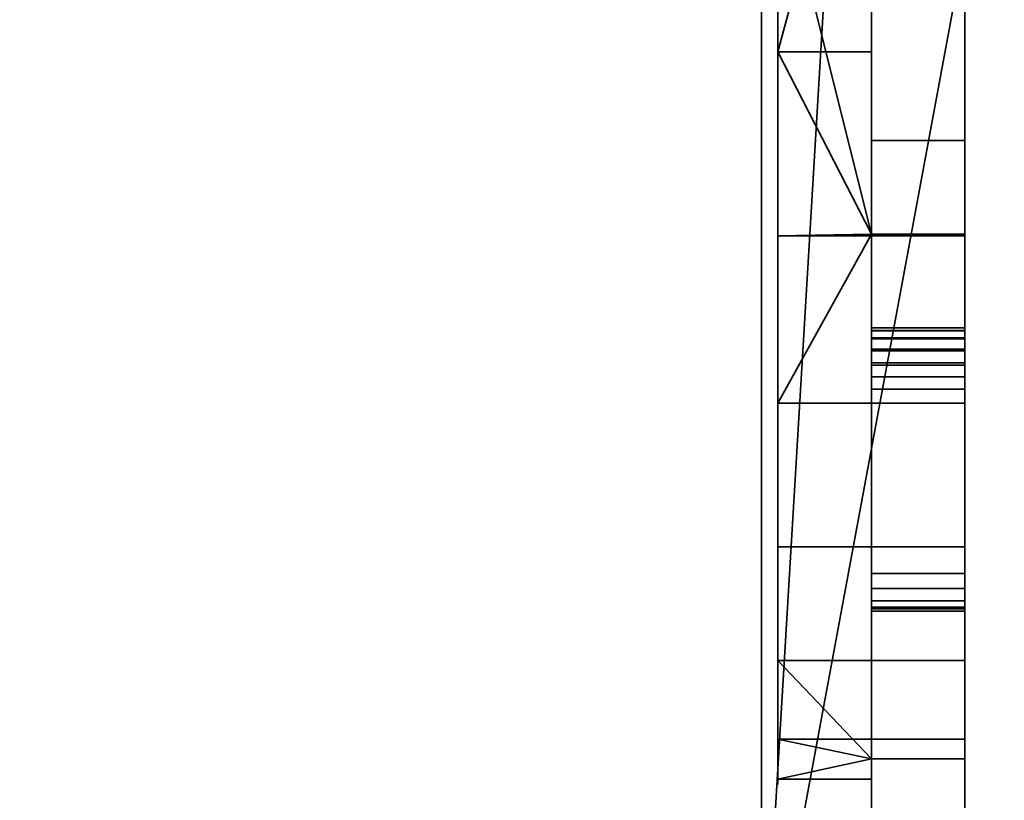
# Model space of a CAD drawing. Header units: millimetres. Extents: x -490 to 6690, y -115 to 132.
# Tile 886 of 1031: x 5461 to 5482, y -5 to 12. Entities that reach past the tile are written whole.
import ezdxf

# ---------------------------------------------------------------- set-up
doc = ezdxf.new("R2010")
doc.units = ezdxf.units.MM
doc.layers.add('151', color=7, linetype='Continuous', true_color=0xffffff)

# ---------------------------------------------------------------- blocks, each defined once
blk = doc.blocks.new('UG_SURFACE_332')
at = {"layer": '151', "color": 46, "linetype": 'Continuous', "lineweight": 35}
for points in [[(5477.1, 11.144, 1182.318), (5477.1, 19.356, 1182.318), (5477.1, 26.521, 1166.883), (5477.1, 25.092, 1165.844)], [(5479.1, 7.25, 1158.4), (5479.1, 18.55, 1158.4), (5479.1, 26.392, 1161.327), (5479.1, 25.872, 1162.228)], [(5479.1, 18.55, 1167.6), (5479.1, 7.25, 1158.4), (5479.1, 25.764, 1163.261), (5479.1, 26.085, 1164.25)], [(5477.1, 24.569, 1160.875), (5477.1, 25.752, 1159.562), (5477.1, 15.25, 1143.25), (5477.1, 7.217, 1144.957)], [(5479.1, 7.25, 1158.4), (5479.1, 25.872, 1162.228), (5479.1, 25.764, 1163.261)], [(5477.1, 3.641, 1178.978), (5477.1, 11.144, 1182.318), (5477.1, 25.092, 1165.844), (5477.1, 24.208, 1164.313)], [(5477.1, 0.573, 1149.785), (5477.1, -3.533, 1156.897), (5477.1, 24.023, 1162.556), (5477.1, 24.569, 1160.875)], [(5477.1, 7.217, 1144.957), (5477.1, 0.573, 1149.785), (5477.1, 24.569, 1160.875)], [(5477.1, 24.208, 1164.313), (5477.1, -1.854, 1172.875), (5477.1, 3.641, 1178.978)], [(5477.1, -4.392, 1165.064), (5477.1, -1.854, 1172.875), (5477.1, 24.208, 1164.313), (5477.1, 24.023, 1162.556)], [(5477.1, 24.023, 1162.556), (5477.1, -3.533, 1156.897), (5477.1, -4.392, 1165.064)], [(5479.1, 18.55, 1182.472), (5477.1, 19.356, 1182.318), (5477.1, 11.144, 1182.318)], [(5477.1, 11.144, 1182.318), (5479.1, 11.144, 1182.318), (5479.1, 18.55, 1182.472)], [(5479.1, 7.25, 1158.4), (5479.1, 18.55, 1167.6), (5479.1, 7.25, 1167.6)], [(5479.1, 18.55, 1167.6), (5479.1, 18.55, 1182.472), (5479.1, 11.144, 1182.318)], [(5479.1, 18.55, 1158.4), (5479.1, 7.25, 1158.4), (5479.1, 7.25, 1144.943), (5479.1, 15.25, 1143.25)], [(5479.1, 11.144, 1182.318), (5479.1, 7.25, 1181.057), (5479.1, 7.25, 1167.6), (5479.1, 18.55, 1167.6)], [(5477.1, 15.25, 1143.25), (5479.1, 15.25, 1143.25), (5479.1, 7.25, 1144.943)], [(5479.1, 7.25, 1144.943), (5477.1, 7.217, 1144.957), (5477.1, 15.25, 1143.25)], [(5477.1, 11.144, 1182.318), (5477.1, 3.641, 1178.978), (5479.1, 7.25, 1181.057)], [(5479.1, 7.25, 1181.057), (5479.1, 11.144, 1182.318), (5477.1, 11.144, 1182.318)], [(5477.1, 3.641, 1178.978), (5481.1, 3.641, 1178.978), (5481.1, 7.25, 1181.057), (5479.1, 7.25, 1181.057)], [(5479.1, 7.25, 1144.943), (5481.1, 7.25, 1144.943), (5481.1, 7.217, 1144.957), (5477.1, 7.217, 1144.957)], [(5481.1, 0.573, 1149.785), (5477.1, 0.573, 1149.785), (5477.1, 7.217, 1144.957), (5481.1, 7.217, 1144.957)], [(5479.1, 7.25, 1167.6), (5479.1, -3.957, 1167.6), (5479.1, -4.392, 1165.064)], [(5479.1, -4.392, 1165.064), (5479.1, -3.957, 1158.4), (5479.1, 7.25, 1158.4), (5479.1, 7.25, 1167.6)], [(5479.1, 7.25, 1167.6), (5481.1, 7.25, 1167.6), (5481.1, -3.957, 1167.6), (5479.1, -3.957, 1167.6)], [(5479.1, 7.25, 1181.057), (5481.1, 7.25, 1181.057), (5481.1, 7.25, 1167.6), (5479.1, 7.25, 1167.6)], [(5479.1, 7.25, 1158.4), (5481.1, 7.25, 1158.4), (5481.1, 7.25, 1144.943), (5479.1, 7.25, 1144.943)], [(5479.1, -3.957, 1158.4), (5481.1, -3.957, 1158.4), (5481.1, 7.25, 1158.4), (5479.1, 7.25, 1158.4)], [(5481.1, 7.25, 1181.057), (5481.1, 5.194, 1176.358), (5481.1, 5.25, 1176.064)], [(5481.1, 5.25, 1176.064), (5481.1, 5.25, 1170.4), (5481.1, 7.25, 1167.6), (5481.1, 7.25, 1181.057)], [(5481.1, 7.25, 1181.057), (5481.1, 3.641, 1178.978), (5481.1, 4.5, 1176.862), (5481.1, 4.791, 1176.788)], [(5481.1, 7.25, 1181.057), (5481.1, 5.033, 1176.611), (5481.1, 5.194, 1176.358)], [(5481.1, 4.791, 1176.788), (5481.1, 5.033, 1176.611), (5481.1, 7.25, 1181.057)], [(5481.1, 7.25, 1167.6), (5481.1, 5.016, 1169.834), (5481.1, 4.756, 1169.661)], [(5481.1, 5.25, 1170.4), (5481.1, 5.189, 1170.094), (5481.1, 7.25, 1167.6)], [(5481.1, -3.957, 1167.6), (5481.1, 7.25, 1167.6), (5481.1, 4.45, 1169.6), (5481.1, 0.001, 1169.6)], [(5481.1, 5.189, 1170.094), (5481.1, 5.016, 1169.834), (5481.1, 7.25, 1167.6)], [(5481.1, 4.756, 1169.661), (5481.1, 4.45, 1169.6), (5481.1, 7.25, 1167.6)], [(5481.1, 7.25, 1144.943), (5481.1, 7.25, 1158.4), (5481.1, 5.25, 1155.6), (5481.1, 5.25, 1149.936)], [(5481.1, 7.25, 1158.4), (5481.1, 5.189, 1155.906), (5481.1, 5.25, 1155.6)], [(5481.1, 7.217, 1144.957), (5481.1, 7.25, 1144.943), (5481.1, 5.033, 1149.389), (5481.1, 4.791, 1149.212)], [(5481.1, 5.25, 1149.936), (5481.1, 5.194, 1149.642), (5481.1, 7.25, 1144.943)], [(5481.1, 7.25, 1158.4), (5481.1, -3.957, 1158.4), (5481.1, 0.001, 1156.4), (5481.1, 4.45, 1156.4)], [(5481.1, 5.194, 1149.642), (5481.1, 5.033, 1149.389), (5481.1, 7.25, 1144.943)], [(5481.1, 7.25, 1158.4), (5481.1, 5.016, 1156.166), (5481.1, 5.189, 1155.906)], [(5481.1, 4.45, 1156.4), (5481.1, 4.756, 1156.339), (5481.1, 7.25, 1158.4)], [(5481.1, 4.756, 1156.339), (5481.1, 5.016, 1156.166), (5481.1, 7.25, 1158.4)], [(5481.1, 7.217, 1144.957), (5481.1, 4.5, 1149.138), (5481.1, 4.203, 1149.175)], [(5481.1, 4.203, 1149.175), (5481.1, 3.94, 1149.32), (5481.1, 0.573, 1149.785), (5481.1, 7.217, 1144.957)], [(5481.1, 4.791, 1149.212), (5481.1, 4.5, 1149.138), (5481.1, 7.217, 1144.957)], [(5479.1, 5.25, 1170.4), (5479.1, 4.45, 1169.6), (5479.1, 4.756, 1169.661)], [(5479.1, 3.94, 1176.68), (5479.1, 5.25, 1176.064), (5479.1, 5.194, 1176.358)], [(5479.1, 4.756, 1169.661), (5479.1, 5.016, 1169.834), (5479.1, 5.189, 1170.094), (5479.1, 5.25, 1170.4)], [(5479.1, 5.25, 1170.4), (5479.1, 5.25, 1176.064), (5479.1, 3.94, 1176.68), (5479.1, 4.45, 1169.6)], [(5479.1, 5.25, 1176.064), (5481.1, 5.25, 1176.064), (5481.1, 5.194, 1176.358), (5479.1, 5.194, 1176.358)], [(5479.1, 5.25, 1170.4), (5481.1, 5.25, 1170.4), (5481.1, 5.25, 1176.064), (5479.1, 5.25, 1176.064)], [(5479.1, 5.189, 1170.094), (5481.1, 5.189, 1170.094), (5481.1, 5.25, 1170.4), (5479.1, 5.25, 1170.4)], [(5479.1, -0.719, 1155.251), (5479.1, 5.25, 1155.6), (5479.1, 4.45, 1156.4), (5479.1, 0.001, 1156.4)], [(5479.1, 5.25, 1155.6), (5479.1, 5.189, 1155.906), (5479.1, 5.016, 1156.166), (5479.1, 4.756, 1156.339)], [(5479.1, 4.756, 1156.339), (5479.1, 4.45, 1156.4), (5479.1, 5.25, 1155.6)], [(5479.1, -0.719, 1155.251), (5479.1, 3.94, 1149.32), (5479.1, 5.25, 1149.936), (5479.1, 5.25, 1155.6)], [(5479.1, 5.194, 1149.642), (5479.1, 5.25, 1149.936), (5479.1, 3.94, 1149.32)], [(5479.1, 5.25, 1155.6), (5481.1, 5.25, 1155.6), (5481.1, 5.189, 1155.906), (5479.1, 5.189, 1155.906)], [(5479.1, 5.25, 1149.936), (5481.1, 5.25, 1149.936), (5481.1, 5.25, 1155.6), (5479.1, 5.25, 1155.6)], [(5479.1, 5.194, 1149.642), (5481.1, 5.194, 1149.642), (5481.1, 5.25, 1149.936), (5479.1, 5.25, 1149.936)], [(5479.1, 5.194, 1176.358), (5479.1, 5.033, 1176.611), (5479.1, 4.791, 1176.788), (5479.1, 3.94, 1176.68)], [(5479.1, 5.194, 1176.358), (5481.1, 5.194, 1176.358), (5481.1, 5.033, 1176.611), (5479.1, 5.033, 1176.611)], [(5479.1, 3.94, 1149.32), (5479.1, 4.791, 1149.212), (5479.1, 5.033, 1149.389), (5479.1, 5.194, 1149.642)], [(5479.1, 5.033, 1149.389), (5481.1, 5.033, 1149.389), (5481.1, 5.194, 1149.642), (5479.1, 5.194, 1149.642)], [(5479.1, 5.016, 1169.834), (5481.1, 5.016, 1169.834), (5481.1, 5.189, 1170.094), (5479.1, 5.189, 1170.094)], [(5479.1, 5.189, 1155.906), (5481.1, 5.189, 1155.906), (5481.1, 5.016, 1156.166), (5479.1, 5.016, 1156.166)], [(5479.1, 5.033, 1176.611), (5481.1, 5.033, 1176.611), (5481.1, 4.791, 1176.788), (5479.1, 4.791, 1176.788)], [(5479.1, 4.791, 1149.212), (5481.1, 4.791, 1149.212), (5481.1, 5.033, 1149.389), (5479.1, 5.033, 1149.389)], [(5479.1, 4.756, 1169.661), (5481.1, 4.756, 1169.661), (5481.1, 5.016, 1169.834), (5479.1, 5.016, 1169.834)], [(5479.1, 5.016, 1156.166), (5481.1, 5.016, 1156.166), (5481.1, 4.756, 1156.339), (5479.1, 4.756, 1156.339)], [(5479.1, 4.791, 1176.788), (5479.1, 4.5, 1176.862), (5479.1, 4.203, 1176.825), (5479.1, 3.94, 1176.68)], [(5479.1, 4.791, 1176.788), (5481.1, 4.791, 1176.788), (5481.1, 4.5, 1176.862), (5479.1, 4.5, 1176.862)], [(5479.1, 3.94, 1149.32), (5479.1, 4.203, 1149.175), (5479.1, 4.5, 1149.138), (5479.1, 4.791, 1149.212)], [(5479.1, 4.5, 1149.138), (5481.1, 4.5, 1149.138), (5481.1, 4.791, 1149.212), (5479.1, 4.791, 1149.212)], [(5479.1, 4.45, 1169.6), (5481.1, 4.45, 1169.6), (5481.1, 4.756, 1169.661), (5479.1, 4.756, 1169.661)], [(5479.1, 4.756, 1156.339), (5481.1, 4.756, 1156.339), (5481.1, 4.45, 1156.4), (5479.1, 4.45, 1156.4)], [(5479.1, 4.5, 1176.862), (5481.1, 4.5, 1176.862), (5481.1, 4.203, 1176.825), (5479.1, 4.203, 1176.825)], [(5479.1, 4.203, 1149.175), (5481.1, 4.203, 1149.175), (5481.1, 4.5, 1149.138), (5479.1, 4.5, 1149.138)], [(5479.1, 0.001, 1169.6), (5479.1, 4.45, 1169.6), (5479.1, 3.94, 1176.68)], [(5479.1, 0.001, 1169.6), (5481.1, 0.001, 1169.6), (5481.1, 4.45, 1169.6), (5479.1, 4.45, 1169.6)], [(5479.1, 4.45, 1156.4), (5481.1, 4.45, 1156.4), (5481.1, 0.001, 1156.4), (5479.1, 0.001, 1156.4)], [(5481.1, 3.641, 1178.978), (5481.1, 4.203, 1176.825), (5481.1, 4.5, 1176.862)], [(5479.1, 4.203, 1176.825), (5481.1, 4.203, 1176.825), (5481.1, 3.94, 1176.68), (5479.1, 3.94, 1176.68)], [(5479.1, 3.94, 1149.32), (5481.1, 3.94, 1149.32), (5481.1, 4.203, 1149.175), (5479.1, 4.203, 1149.175)], [(5481.1, 3.641, 1178.978), (5481.1, 3.94, 1176.68), (5481.1, 4.203, 1176.825)], [(5479.1, 3.94, 1176.68), (5479.1, -0.719, 1170.749), (5479.1, -0.798, 1170.438), (5479.1, -0.749, 1170.12)], [(5479.1, -0.749, 1170.12), (5479.1, -0.578, 1169.848), (5479.1, -0.314, 1169.665), (5479.1, 3.94, 1176.68)], [(5479.1, -0.314, 1169.665), (5479.1, 0.001, 1169.6), (5479.1, 3.94, 1176.68)], [(5479.1, 3.94, 1176.68), (5481.1, 3.94, 1176.68), (5481.1, -0.719, 1170.749), (5479.1, -0.719, 1170.749)], [(5479.1, -0.719, 1155.251), (5481.1, -0.719, 1155.251), (5481.1, 3.94, 1149.32), (5479.1, 3.94, 1149.32)], [(5481.1, 3.641, 1178.978), (5481.1, -1.854, 1172.875), (5481.1, -0.719, 1170.749), (5481.1, 3.94, 1176.68)], [(5481.1, 3.94, 1149.32), (5481.1, -0.719, 1155.251), (5481.1, -3.533, 1156.897), (5481.1, 0.573, 1149.785)], [(5481.1, 3.641, 1178.978), (5477.1, 3.641, 1178.978), (5477.1, -1.854, 1172.875), (5481.1, -1.854, 1172.875)], [(5481.1, -3.533, 1156.897), (5477.1, -3.533, 1156.897), (5477.1, 0.573, 1149.785), (5481.1, 0.573, 1149.785)], [(5479.1, -0.314, 1169.665), (5481.1, -0.314, 1169.665), (5481.1, 0.001, 1169.6), (5479.1, 0.001, 1169.6)], [(5479.1, 0.001, 1156.4), (5481.1, 0.001, 1156.4), (5481.1, -0.314, 1156.335), (5479.1, -0.314, 1156.335)], [(5479.1, 0.001, 1156.4), (5479.1, -0.314, 1156.335), (5479.1, -0.578, 1156.152), (5479.1, -0.749, 1155.88)], [(5479.1, -0.749, 1155.88), (5479.1, -0.798, 1155.562), (5479.1, -0.719, 1155.251), (5479.1, 0.001, 1156.4)], [(5481.1, 0.001, 1169.6), (5481.1, -0.314, 1169.665), (5481.1, -3.957, 1167.6)], [(5481.1, -3.957, 1158.4), (5481.1, -0.314, 1156.335), (5481.1, 0.001, 1156.4)], [(5479.1, -0.578, 1169.848), (5481.1, -0.578, 1169.848), (5481.1, -0.314, 1169.665), (5479.1, -0.314, 1169.665)], [(5479.1, -0.314, 1156.335), (5481.1, -0.314, 1156.335), (5481.1, -0.578, 1156.152), (5479.1, -0.578, 1156.152)], [(5481.1, -0.314, 1169.665), (5481.1, -0.578, 1169.848), (5481.1, -3.957, 1167.6)], [(5481.1, -3.957, 1158.4), (5481.1, -0.578, 1156.152), (5481.1, -0.314, 1156.335)], [(5479.1, -0.749, 1170.12), (5481.1, -0.749, 1170.12), (5481.1, -0.578, 1169.848), (5479.1, -0.578, 1169.848)], [(5479.1, -0.578, 1156.152), (5481.1, -0.578, 1156.152), (5481.1, -0.749, 1155.88), (5479.1, -0.749, 1155.88)], [(5481.1, -3.957, 1167.6), (5481.1, -0.578, 1169.848), (5481.1, -0.749, 1170.12)], [(5481.1, -0.749, 1155.88), (5481.1, -0.578, 1156.152), (5481.1, -3.957, 1158.4), (5481.1, -3.533, 1156.897)], [(5479.1, -0.719, 1170.749), (5481.1, -0.719, 1170.749), (5481.1, -0.798, 1170.438), (5479.1, -0.798, 1170.438)], [(5479.1, -0.798, 1155.562), (5481.1, -0.798, 1155.562), (5481.1, -0.719, 1155.251), (5479.1, -0.719, 1155.251)], [(5479.1, -0.798, 1170.438), (5481.1, -0.798, 1170.438), (5481.1, -0.749, 1170.12), (5479.1, -0.749, 1170.12)], [(5479.1, -0.749, 1155.88), (5481.1, -0.749, 1155.88), (5481.1, -0.798, 1155.562), (5479.1, -0.798, 1155.562)], [(5481.1, -0.798, 1170.438), (5481.1, -0.719, 1170.749), (5481.1, -1.854, 1172.875), (5481.1, -3.957, 1167.6)], [(5481.1, -3.533, 1156.897), (5481.1, -0.719, 1155.251), (5481.1, -0.798, 1155.562)], [(5481.1, -0.749, 1170.12), (5481.1, -0.798, 1170.438), (5481.1, -3.957, 1167.6)], [(5481.1, -3.533, 1156.897), (5481.1, -0.798, 1155.562), (5481.1, -0.749, 1155.88)], [(5479.1, -3.957, 1167.6), (5477.1, -1.854, 1172.875), (5477.1, -4.392, 1165.064)], [(5479.1, -3.957, 1167.6), (5481.1, -3.957, 1167.6), (5481.1, -1.854, 1172.875), (5477.1, -1.854, 1172.875)], [(5477.1, -4.392, 1165.064), (5477.1, -3.533, 1156.897), (5479.1, -3.957, 1158.4)], [(5477.1, -3.533, 1156.897), (5481.1, -3.533, 1156.897), (5481.1, -3.957, 1158.4), (5479.1, -3.957, 1158.4)], [(5477.1, -4.392, 1165.064), (5479.1, -4.392, 1165.064), (5479.1, -3.957, 1167.6)], [(5479.1, -3.957, 1158.4), (5479.1, -4.392, 1165.064), (5477.1, -4.392, 1165.064)]]:
    blk.add_3dface(points, dxfattribs=at)
blk = doc.blocks.new('UG_SURFACE_349')
at = {"layer": '151', "color": 252, "linetype": 'Continuous', "lineweight": 35}
for points in [[(5479.1, 26.227, 1164.469), (5479.1, 25.805, 1163.52), (5479.1, 7.25, 1167.1), (5479.1, 12.25, 1167.1)], [(5479.1, 7.25, 1158.9), (5479.1, 25.805, 1163.52), (5479.1, 12.25, 1158.9)], [(5479.1, 7.25, 1167.1), (5479.1, 25.805, 1163.52), (5479.1, 7.25, 1158.9)], [(5479.1, 12.25, 1158.9), (5481.1, 12.25, 1158.9), (5481.1, 9.25, 1155.9), (5479.1, 9.25, 1155.9)], [(5479.1, 9.25, 1170.1), (5481.1, 9.25, 1170.1), (5481.1, 12.25, 1167.1), (5479.1, 12.25, 1167.1)], [(5479.1, 7.25, 1167.1), (5479.1, 7.25, 1170.1), (5479.1, 9.25, 1170.1), (5479.1, 12.25, 1167.1)], [(5479.1, 12.25, 1158.9), (5479.1, 9.25, 1155.9), (5479.1, 7.25, 1155.9), (5479.1, 7.25, 1158.9)], [(5481.1, 12.25, 1158.9), (5481.1, 7.25, 1167.1), (5481.1, 7.25, 1158.9)], [(5481.1, 12.25, 1167.1), (5481.1, 9.25, 1170.1), (5481.1, 7.25, 1170.1), (5481.1, 7.25, 1167.1)], [(5481.1, 7.25, 1167.1), (5481.1, 12.25, 1158.9), (5481.1, 12.25, 1167.1)], [(5481.1, 7.25, 1158.9), (5481.1, 7.25, 1155.9), (5481.1, 9.25, 1155.9), (5481.1, 12.25, 1158.9)], [(5479.1, 9.25, 1155.9), (5481.1, 9.25, 1155.9), (5481.1, 7.25, 1155.9), (5479.1, 7.25, 1155.9)], [(5479.1, 7.25, 1170.1), (5481.1, 7.25, 1170.1), (5481.1, 9.25, 1170.1), (5479.1, 9.25, 1170.1)], [(5479.1, 7.25, 1155.9), (5481.1, 7.25, 1155.9), (5481.1, 7.25, 1158.9), (5479.1, 7.25, 1158.9)], [(5479.1, 7.25, 1167.1), (5481.1, 7.25, 1167.1), (5481.1, 7.25, 1170.1), (5479.1, 7.25, 1170.1)], [(5479.1, 7.25, 1158.9), (5479.1, -7.75, 1158.9), (5479.1, -7.75, 1167.1), (5479.1, 7.25, 1167.1)], [(5481.1, -7.75, 1167.1), (5481.1, 7.25, 1167.1), (5479.1, 7.25, 1167.1), (5479.1, -7.75, 1167.1)], [(5479.1, -7.75, 1158.9), (5479.1, 7.25, 1158.9), (5481.1, 7.25, 1158.9), (5481.1, -7.75, 1158.9)], [(5481.1, 7.25, 1167.1), (5481.1, -7.75, 1167.1), (5481.1, -7.75, 1158.9), (5481.1, 7.25, 1158.9)]]:
    blk.add_3dface(points, dxfattribs=at)
blk = doc.blocks.new('UG_SURFACE_353')
at = {"layer": '151', "color": 252, "linetype": 'Continuous', "lineweight": 35}
for points in [[(5479.1, 26.227, 1018.469), (5479.1, 25.805, 1017.52), (5479.1, 7.25, 1021.1), (5479.1, 12.25, 1021.1)], [(5479.1, 7.25, 1012.9), (5479.1, 25.805, 1017.52), (5479.1, 12.25, 1012.9)], [(5479.1, 7.25, 1021.1), (5479.1, 25.805, 1017.52), (5479.1, 7.25, 1012.9)], [(5479.1, 12.25, 1012.9), (5481.1, 12.25, 1012.9), (5481.1, 9.25, 1009.9), (5479.1, 9.25, 1009.9)], [(5479.1, 9.25, 1024.1), (5481.1, 9.25, 1024.1), (5481.1, 12.25, 1021.1), (5479.1, 12.25, 1021.1)], [(5479.1, 7.25, 1021.1), (5479.1, 7.25, 1024.1), (5479.1, 9.25, 1024.1), (5479.1, 12.25, 1021.1)], [(5479.1, 12.25, 1012.9), (5479.1, 9.25, 1009.9), (5479.1, 7.25, 1009.9), (5479.1, 7.25, 1012.9)], [(5481.1, 12.25, 1012.9), (5481.1, 7.25, 1021.1), (5481.1, 7.25, 1012.9)], [(5481.1, 12.25, 1021.1), (5481.1, 9.25, 1024.1), (5481.1, 7.25, 1024.1), (5481.1, 7.25, 1021.1)], [(5481.1, 7.25, 1021.1), (5481.1, 12.25, 1012.9), (5481.1, 12.25, 1021.1)], [(5481.1, 7.25, 1012.9), (5481.1, 7.25, 1009.9), (5481.1, 9.25, 1009.9), (5481.1, 12.25, 1012.9)], [(5479.1, 9.25, 1009.9), (5481.1, 9.25, 1009.9), (5481.1, 7.25, 1009.9), (5479.1, 7.25, 1009.9)], [(5479.1, 7.25, 1024.1), (5481.1, 7.25, 1024.1), (5481.1, 9.25, 1024.1), (5479.1, 9.25, 1024.1)], [(5479.1, 7.25, 1009.9), (5481.1, 7.25, 1009.9), (5481.1, 7.25, 1012.9), (5479.1, 7.25, 1012.9)], [(5479.1, 7.25, 1021.1), (5481.1, 7.25, 1021.1), (5481.1, 7.25, 1024.1), (5479.1, 7.25, 1024.1)], [(5479.1, 7.25, 1012.9), (5479.1, -7.75, 1012.9), (5479.1, -7.75, 1021.1), (5479.1, 7.25, 1021.1)], [(5481.1, -7.75, 1021.1), (5481.1, 7.25, 1021.1), (5479.1, 7.25, 1021.1), (5479.1, -7.75, 1021.1)], [(5479.1, -7.75, 1012.9), (5479.1, 7.25, 1012.9), (5481.1, 7.25, 1012.9), (5481.1, -7.75, 1012.9)], [(5481.1, 7.25, 1021.1), (5481.1, -7.75, 1021.1), (5481.1, -7.75, 1012.9), (5481.1, 7.25, 1012.9)]]:
    blk.add_3dface(points, dxfattribs=at)
blk = doc.blocks.new('UG_SURFACE_366')
at = {"layer": '151', "color": 254, "linetype": 'Continuous', "lineweight": 35}
for points in [[(5482.5, 21, 2024.5), (5476.75, 111.75, 2030.25), (5476.75, -10, 2030.25)], [(5476.75, -10, -8), (5476.75, 111.75, -8), (5482.5, 111.75, -8), (5482.5, 86, -8)], [(5476.75, 111.75, 2030.25), (5476.75, 111.75, -8), (5476.75, -10, -8), (5476.75, -10, 2030.25)], [(5476.75, -10, -8), (5482.5, 86, -8), (5482.5, 21, -8)], [(5476.75, -10, 2030.25), (5480.5, -10, 2026.5), (5482.5, -8, 2024.5), (5482.5, 21, 2024.5)], [(5482.5, 21, -8), (5482.5, -8, -8), (5480.5, -10, -8), (5476.75, -10, -8)]]:
    blk.add_3dface(points, dxfattribs=at)
blk = doc.blocks.new('UG_SURFACE_369')
at = {"layer": '151', "color": 254, "linetype": 'Continuous', "lineweight": 35}
for points in [[(6523.25, 111.75, 2030.25), (5476.75, 111.75, 2030.25), (5476.75, -10, 2030.25), (6523.25, -10, 2030.25)], [(5476.75, -10, 2030.25), (5476.75, 111.75, 2030.25), (5482.5, 21, 2024.5)], [(5482.5, 21, 2024.5), (5482.5, -8, 2024.5), (5480.5, -10, 2026.5), (5476.75, -10, 2030.25)]]:
    blk.add_3dface(points, dxfattribs=at)
blk = doc.blocks.new('UG_SURFACE_377')
at = {"layer": '151', "color": 46, "linetype": 'Continuous', "lineweight": 35}
for points in [[(5477.1, 11.144, 1036.318), (5477.1, 19.356, 1036.318), (5477.1, 26.521, 1020.883), (5477.1, 25.092, 1019.844)], [(5479.1, 7.25, 1012.4), (5479.1, 18.55, 1012.4), (5479.1, 26.392, 1015.327), (5479.1, 25.872, 1016.227)], [(5479.1, 18.55, 1021.6), (5479.1, 7.25, 1012.4), (5479.1, 25.764, 1017.261), (5479.1, 26.085, 1018.25)], [(5477.1, 24.569, 1014.875), (5477.1, 25.752, 1013.562), (5477.1, 15.25, 997.25), (5477.1, 7.217, 998.957)], [(5479.1, 7.25, 1012.4), (5479.1, 25.872, 1016.227), (5479.1, 25.764, 1017.261)], [(5477.1, 3.641, 1032.978), (5477.1, 11.144, 1036.318), (5477.1, 25.092, 1019.844), (5477.1, 24.208, 1018.313)], [(5477.1, 0.573, 1003.785), (5477.1, -3.533, 1010.897), (5477.1, 24.023, 1016.556), (5477.1, 24.569, 1014.875)], [(5477.1, 7.217, 998.957), (5477.1, 0.573, 1003.785), (5477.1, 24.569, 1014.875)], [(5477.1, 24.208, 1018.313), (5477.1, -1.854, 1026.875), (5477.1, 3.641, 1032.978)], [(5477.1, -4.392, 1019.064), (5477.1, -1.854, 1026.875), (5477.1, 24.208, 1018.313), (5477.1, 24.023, 1016.556)], [(5477.1, 24.023, 1016.556), (5477.1, -3.533, 1010.897), (5477.1, -4.392, 1019.064)], [(5479.1, 18.55, 1036.472), (5477.1, 19.356, 1036.318), (5477.1, 11.144, 1036.318)], [(5477.1, 11.144, 1036.318), (5479.1, 11.144, 1036.318), (5479.1, 18.55, 1036.472)], [(5479.1, 7.25, 1012.4), (5479.1, 18.55, 1021.6), (5479.1, 7.25, 1021.6)], [(5479.1, 18.55, 1021.6), (5479.1, 18.55, 1036.472), (5479.1, 11.144, 1036.318)], [(5479.1, 18.55, 1012.4), (5479.1, 7.25, 1012.4), (5479.1, 7.25, 998.943), (5479.1, 15.25, 997.25)], [(5479.1, 11.144, 1036.318), (5479.1, 7.25, 1035.057), (5479.1, 7.25, 1021.6), (5479.1, 18.55, 1021.6)], [(5477.1, 15.25, 997.25), (5479.1, 15.25, 997.25), (5479.1, 7.25, 998.943)], [(5479.1, 7.25, 998.943), (5477.1, 7.217, 998.957), (5477.1, 15.25, 997.25)], [(5477.1, 11.144, 1036.318), (5477.1, 3.641, 1032.978), (5479.1, 7.25, 1035.057)], [(5479.1, 7.25, 1035.057), (5479.1, 11.144, 1036.318), (5477.1, 11.144, 1036.318)], [(5477.1, 3.641, 1032.978), (5481.1, 3.641, 1032.978), (5481.1, 7.25, 1035.057), (5479.1, 7.25, 1035.057)], [(5479.1, 7.25, 998.943), (5481.1, 7.25, 998.943), (5481.1, 7.217, 998.957), (5477.1, 7.217, 998.957)], [(5481.1, 0.573, 1003.785), (5477.1, 0.573, 1003.785), (5477.1, 7.217, 998.957), (5481.1, 7.217, 998.957)], [(5479.1, 7.25, 1021.6), (5479.1, -3.957, 1021.6), (5479.1, -4.392, 1019.064)], [(5479.1, -4.392, 1019.064), (5479.1, -3.957, 1012.4), (5479.1, 7.25, 1012.4), (5479.1, 7.25, 1021.6)], [(5479.1, 7.25, 1021.6), (5481.1, 7.25, 1021.6), (5481.1, -3.957, 1021.6), (5479.1, -3.957, 1021.6)], [(5479.1, 7.25, 1035.057), (5481.1, 7.25, 1035.057), (5481.1, 7.25, 1021.6), (5479.1, 7.25, 1021.6)], [(5479.1, 7.25, 1012.4), (5481.1, 7.25, 1012.4), (5481.1, 7.25, 998.943), (5479.1, 7.25, 998.943)], [(5479.1, -3.957, 1012.4), (5481.1, -3.957, 1012.4), (5481.1, 7.25, 1012.4), (5479.1, 7.25, 1012.4)], [(5481.1, 7.25, 1035.057), (5481.1, 5.194, 1030.358), (5481.1, 5.25, 1030.064)], [(5481.1, 5.25, 1030.064), (5481.1, 5.25, 1024.4), (5481.1, 7.25, 1021.6), (5481.1, 7.25, 1035.057)], [(5481.1, 7.25, 1035.057), (5481.1, 3.641, 1032.978), (5481.1, 4.5, 1030.862), (5481.1, 4.791, 1030.788)], [(5481.1, 7.25, 1035.057), (5481.1, 5.033, 1030.611), (5481.1, 5.194, 1030.358)], [(5481.1, 4.791, 1030.788), (5481.1, 5.033, 1030.611), (5481.1, 7.25, 1035.057)], [(5481.1, 7.25, 1021.6), (5481.1, 5.016, 1023.834), (5481.1, 4.756, 1023.661)], [(5481.1, 5.25, 1024.4), (5481.1, 5.189, 1024.094), (5481.1, 7.25, 1021.6)], [(5481.1, -3.957, 1021.6), (5481.1, 7.25, 1021.6), (5481.1, 4.45, 1023.6), (5481.1, 0.001, 1023.6)], [(5481.1, 5.189, 1024.094), (5481.1, 5.016, 1023.834), (5481.1, 7.25, 1021.6)], [(5481.1, 4.756, 1023.661), (5481.1, 4.45, 1023.6), (5481.1, 7.25, 1021.6)], [(5481.1, 7.25, 998.943), (5481.1, 7.25, 1012.4), (5481.1, 5.25, 1009.6), (5481.1, 5.25, 1003.936)], [(5481.1, 7.25, 1012.4), (5481.1, 5.189, 1009.906), (5481.1, 5.25, 1009.6)], [(5481.1, 7.217, 998.957), (5481.1, 7.25, 998.943), (5481.1, 5.033, 1003.389), (5481.1, 4.791, 1003.212)], [(5481.1, 5.25, 1003.936), (5481.1, 5.194, 1003.642), (5481.1, 7.25, 998.943)], [(5481.1, 7.25, 1012.4), (5481.1, -3.957, 1012.4), (5481.1, 0.001, 1010.4), (5481.1, 4.45, 1010.4)], [(5481.1, 5.194, 1003.642), (5481.1, 5.033, 1003.389), (5481.1, 7.25, 998.943)], [(5481.1, 7.25, 1012.4), (5481.1, 5.016, 1010.166), (5481.1, 5.189, 1009.906)], [(5481.1, 4.45, 1010.4), (5481.1, 4.756, 1010.339), (5481.1, 7.25, 1012.4)], [(5481.1, 4.756, 1010.339), (5481.1, 5.016, 1010.166), (5481.1, 7.25, 1012.4)], [(5481.1, 7.217, 998.957), (5481.1, 4.5, 1003.138), (5481.1, 4.203, 1003.175)], [(5481.1, 4.203, 1003.175), (5481.1, 3.94, 1003.32), (5481.1, 0.573, 1003.785), (5481.1, 7.217, 998.957)], [(5481.1, 4.791, 1003.212), (5481.1, 4.5, 1003.138), (5481.1, 7.217, 998.957)], [(5479.1, 5.25, 1024.4), (5479.1, 4.45, 1023.6), (5479.1, 4.756, 1023.661)], [(5479.1, 3.94, 1030.68), (5479.1, 5.25, 1030.064), (5479.1, 5.194, 1030.358)], [(5479.1, 4.756, 1023.661), (5479.1, 5.016, 1023.834), (5479.1, 5.189, 1024.094), (5479.1, 5.25, 1024.4)], [(5479.1, 5.25, 1024.4), (5479.1, 5.25, 1030.064), (5479.1, 3.94, 1030.68), (5479.1, 4.45, 1023.6)], [(5479.1, 5.25, 1030.064), (5481.1, 5.25, 1030.064), (5481.1, 5.194, 1030.358), (5479.1, 5.194, 1030.358)], [(5479.1, 5.25, 1024.4), (5481.1, 5.25, 1024.4), (5481.1, 5.25, 1030.064), (5479.1, 5.25, 1030.064)], [(5479.1, 5.189, 1024.094), (5481.1, 5.189, 1024.094), (5481.1, 5.25, 1024.4), (5479.1, 5.25, 1024.4)], [(5479.1, -0.719, 1009.251), (5479.1, 5.25, 1009.6), (5479.1, 4.45, 1010.4), (5479.1, 0.001, 1010.4)], [(5479.1, 5.25, 1009.6), (5479.1, 5.189, 1009.906), (5479.1, 5.016, 1010.166), (5479.1, 4.756, 1010.339)], [(5479.1, 4.756, 1010.339), (5479.1, 4.45, 1010.4), (5479.1, 5.25, 1009.6)], [(5479.1, -0.719, 1009.251), (5479.1, 3.94, 1003.32), (5479.1, 5.25, 1003.936), (5479.1, 5.25, 1009.6)], [(5479.1, 5.194, 1003.642), (5479.1, 5.25, 1003.936), (5479.1, 3.94, 1003.32)], [(5479.1, 5.25, 1009.6), (5481.1, 5.25, 1009.6), (5481.1, 5.189, 1009.906), (5479.1, 5.189, 1009.906)], [(5479.1, 5.25, 1003.936), (5481.1, 5.25, 1003.936), (5481.1, 5.25, 1009.6), (5479.1, 5.25, 1009.6)], [(5479.1, 5.194, 1003.642), (5481.1, 5.194, 1003.642), (5481.1, 5.25, 1003.936), (5479.1, 5.25, 1003.936)], [(5479.1, 5.194, 1030.358), (5479.1, 5.033, 1030.611), (5479.1, 4.791, 1030.788), (5479.1, 3.94, 1030.68)], [(5479.1, 5.194, 1030.358), (5481.1, 5.194, 1030.358), (5481.1, 5.033, 1030.611), (5479.1, 5.033, 1030.611)], [(5479.1, 3.94, 1003.32), (5479.1, 4.791, 1003.212), (5479.1, 5.033, 1003.389), (5479.1, 5.194, 1003.642)], [(5479.1, 5.033, 1003.389), (5481.1, 5.033, 1003.389), (5481.1, 5.194, 1003.642), (5479.1, 5.194, 1003.642)], [(5479.1, 5.016, 1023.834), (5481.1, 5.016, 1023.834), (5481.1, 5.189, 1024.094), (5479.1, 5.189, 1024.094)], [(5479.1, 5.189, 1009.906), (5481.1, 5.189, 1009.906), (5481.1, 5.016, 1010.166), (5479.1, 5.016, 1010.166)], [(5479.1, 5.033, 1030.611), (5481.1, 5.033, 1030.611), (5481.1, 4.791, 1030.788), (5479.1, 4.791, 1030.788)], [(5479.1, 4.791, 1003.212), (5481.1, 4.791, 1003.212), (5481.1, 5.033, 1003.389), (5479.1, 5.033, 1003.389)], [(5479.1, 4.756, 1023.661), (5481.1, 4.756, 1023.661), (5481.1, 5.016, 1023.834), (5479.1, 5.016, 1023.834)], [(5479.1, 5.016, 1010.166), (5481.1, 5.016, 1010.166), (5481.1, 4.756, 1010.339), (5479.1, 4.756, 1010.339)], [(5479.1, 4.791, 1030.788), (5479.1, 4.5, 1030.862), (5479.1, 4.203, 1030.825), (5479.1, 3.94, 1030.68)], [(5479.1, 4.791, 1030.788), (5481.1, 4.791, 1030.788), (5481.1, 4.5, 1030.862), (5479.1, 4.5, 1030.862)], [(5479.1, 3.94, 1003.32), (5479.1, 4.203, 1003.175), (5479.1, 4.5, 1003.138), (5479.1, 4.791, 1003.212)], [(5479.1, 4.5, 1003.138), (5481.1, 4.5, 1003.138), (5481.1, 4.791, 1003.212), (5479.1, 4.791, 1003.212)], [(5479.1, 4.45, 1023.6), (5481.1, 4.45, 1023.6), (5481.1, 4.756, 1023.661), (5479.1, 4.756, 1023.661)], [(5479.1, 4.756, 1010.339), (5481.1, 4.756, 1010.339), (5481.1, 4.45, 1010.4), (5479.1, 4.45, 1010.4)], [(5479.1, 4.5, 1030.862), (5481.1, 4.5, 1030.862), (5481.1, 4.203, 1030.825), (5479.1, 4.203, 1030.825)], [(5479.1, 4.203, 1003.175), (5481.1, 4.203, 1003.175), (5481.1, 4.5, 1003.138), (5479.1, 4.5, 1003.138)], [(5479.1, 0.001, 1023.6), (5479.1, 4.45, 1023.6), (5479.1, 3.94, 1030.68)], [(5479.1, 0.001, 1023.6), (5481.1, 0.001, 1023.6), (5481.1, 4.45, 1023.6), (5479.1, 4.45, 1023.6)], [(5479.1, 4.45, 1010.4), (5481.1, 4.45, 1010.4), (5481.1, 0.001, 1010.4), (5479.1, 0.001, 1010.4)], [(5481.1, 3.641, 1032.978), (5481.1, 4.203, 1030.825), (5481.1, 4.5, 1030.862)], [(5479.1, 4.203, 1030.825), (5481.1, 4.203, 1030.825), (5481.1, 3.94, 1030.68), (5479.1, 3.94, 1030.68)], [(5479.1, 3.94, 1003.32), (5481.1, 3.94, 1003.32), (5481.1, 4.203, 1003.175), (5479.1, 4.203, 1003.175)], [(5481.1, 3.641, 1032.978), (5481.1, 3.94, 1030.68), (5481.1, 4.203, 1030.825)], [(5479.1, 3.94, 1030.68), (5479.1, -0.719, 1024.749), (5479.1, -0.798, 1024.438), (5479.1, -0.749, 1024.12)], [(5479.1, -0.749, 1024.12), (5479.1, -0.578, 1023.848), (5479.1, -0.314, 1023.665), (5479.1, 3.94, 1030.68)], [(5479.1, -0.314, 1023.665), (5479.1, 0.001, 1023.6), (5479.1, 3.94, 1030.68)], [(5479.1, 3.94, 1030.68), (5481.1, 3.94, 1030.68), (5481.1, -0.719, 1024.749), (5479.1, -0.719, 1024.749)], [(5479.1, -0.719, 1009.251), (5481.1, -0.719, 1009.251), (5481.1, 3.94, 1003.32), (5479.1, 3.94, 1003.32)], [(5481.1, 3.641, 1032.978), (5481.1, -1.854, 1026.875), (5481.1, -0.719, 1024.749), (5481.1, 3.94, 1030.68)], [(5481.1, 3.94, 1003.32), (5481.1, -0.719, 1009.251), (5481.1, -3.533, 1010.897), (5481.1, 0.573, 1003.785)], [(5481.1, 3.641, 1032.978), (5477.1, 3.641, 1032.978), (5477.1, -1.854, 1026.875), (5481.1, -1.854, 1026.875)], [(5481.1, -3.533, 1010.897), (5477.1, -3.533, 1010.897), (5477.1, 0.573, 1003.785), (5481.1, 0.573, 1003.785)], [(5479.1, -0.314, 1023.665), (5481.1, -0.314, 1023.665), (5481.1, 0.001, 1023.6), (5479.1, 0.001, 1023.6)], [(5479.1, 0.001, 1010.4), (5481.1, 0.001, 1010.4), (5481.1, -0.314, 1010.335), (5479.1, -0.314, 1010.335)], [(5479.1, 0.001, 1010.4), (5479.1, -0.314, 1010.335), (5479.1, -0.578, 1010.152), (5479.1, -0.749, 1009.88)], [(5479.1, -0.749, 1009.88), (5479.1, -0.798, 1009.562), (5479.1, -0.719, 1009.251), (5479.1, 0.001, 1010.4)], [(5481.1, 0.001, 1023.6), (5481.1, -0.314, 1023.665), (5481.1, -3.957, 1021.6)], [(5481.1, -3.957, 1012.4), (5481.1, -0.314, 1010.335), (5481.1, 0.001, 1010.4)], [(5479.1, -0.578, 1023.848), (5481.1, -0.578, 1023.848), (5481.1, -0.314, 1023.665), (5479.1, -0.314, 1023.665)], [(5479.1, -0.314, 1010.335), (5481.1, -0.314, 1010.335), (5481.1, -0.578, 1010.152), (5479.1, -0.578, 1010.152)], [(5481.1, -0.314, 1023.665), (5481.1, -0.578, 1023.848), (5481.1, -3.957, 1021.6)], [(5481.1, -3.957, 1012.4), (5481.1, -0.578, 1010.152), (5481.1, -0.314, 1010.335)], [(5479.1, -0.749, 1024.12), (5481.1, -0.749, 1024.12), (5481.1, -0.578, 1023.848), (5479.1, -0.578, 1023.848)], [(5479.1, -0.578, 1010.152), (5481.1, -0.578, 1010.152), (5481.1, -0.749, 1009.88), (5479.1, -0.749, 1009.88)], [(5481.1, -3.957, 1021.6), (5481.1, -0.578, 1023.848), (5481.1, -0.749, 1024.12)], [(5481.1, -0.749, 1009.88), (5481.1, -0.578, 1010.152), (5481.1, -3.957, 1012.4), (5481.1, -3.533, 1010.897)], [(5479.1, -0.719, 1024.749), (5481.1, -0.719, 1024.749), (5481.1, -0.798, 1024.438), (5479.1, -0.798, 1024.438)], [(5479.1, -0.798, 1009.562), (5481.1, -0.798, 1009.562), (5481.1, -0.719, 1009.251), (5479.1, -0.719, 1009.251)], [(5479.1, -0.798, 1024.438), (5481.1, -0.798, 1024.438), (5481.1, -0.749, 1024.12), (5479.1, -0.749, 1024.12)], [(5479.1, -0.749, 1009.88), (5481.1, -0.749, 1009.88), (5481.1, -0.798, 1009.562), (5479.1, -0.798, 1009.562)], [(5481.1, -0.798, 1024.438), (5481.1, -0.719, 1024.749), (5481.1, -1.854, 1026.875), (5481.1, -3.957, 1021.6)], [(5481.1, -3.533, 1010.897), (5481.1, -0.719, 1009.251), (5481.1, -0.798, 1009.562)], [(5481.1, -0.749, 1024.12), (5481.1, -0.798, 1024.438), (5481.1, -3.957, 1021.6)], [(5481.1, -3.533, 1010.897), (5481.1, -0.798, 1009.562), (5481.1, -0.749, 1009.88)], [(5479.1, -3.957, 1021.6), (5477.1, -1.854, 1026.875), (5477.1, -4.392, 1019.064)], [(5479.1, -3.957, 1021.6), (5481.1, -3.957, 1021.6), (5481.1, -1.854, 1026.875), (5477.1, -1.854, 1026.875)], [(5477.1, -4.392, 1019.064), (5477.1, -3.533, 1010.897), (5479.1, -3.957, 1012.4)], [(5477.1, -3.533, 1010.897), (5481.1, -3.533, 1010.897), (5481.1, -3.957, 1012.4), (5479.1, -3.957, 1012.4)], [(5477.1, -4.392, 1019.064), (5479.1, -4.392, 1019.064), (5479.1, -3.957, 1021.6)], [(5479.1, -3.957, 1012.4), (5479.1, -4.392, 1019.064), (5477.1, -4.392, 1019.064)]]:
    blk.add_3dface(points, dxfattribs=at)
blk = doc.blocks.new('UG_SURFACE_390')
at = {"layer": '151', "color": 252, "linetype": 'Continuous', "lineweight": 35}
for points in [[(6690, -6.2, 2202), (6690, 113.2, 2202), (5310, 113.2, 2202), (5310, -6.2, 2202)], [(5460, -6.2, 2052), (5460, 113.2, 2052), (6540, 113.2, 2052), (6540, -6.2, 2052)]]:
    blk.add_3dface(points, dxfattribs=at)

msp = doc.modelspace()

# ---------------------------------------------------------------- linework, layer by layer
at = {"layer": '151', "color": 253, "linetype": 'Continuous', "lineweight": -3}
for p, q in [((5476.75, -10, 2030.25), (5476.75, 111.75, 2030.25)), ((5476.75, -10, 2030.25), (5476.75, 111.75, 2030.25)), ((5476.75, -10, -8), (5476.75, 111.75, -8)), ((5479.1, 12.25, 1158.9), (5479.1, 9.25, 1155.9)), ((5479.1, 9.25, 1170.1), (5479.1, 12.25, 1167.1)), ((5479.1, 12.25, 1012.9), (5479.1, 9.25, 1009.9)), ((5479.1, 9.25, 1024.1), (5479.1, 12.25, 1021.1)), ((5481.1, 12.25, 1158.9), (5481.1, 9.25, 1155.9)), ((5481.1, 9.25, 1170.1), (5481.1, 12.25, 1167.1)), ((5481.1, 9.25, 1024.1), (5481.1, 12.25, 1021.1)), ((5481.1, 12.25, 1012.9), (5481.1, 9.25, 1009.9)), ((5479.1, 7.25, 1170.1), (5479.1, 9.25, 1170.1)), ((5479.1, 9.25, 1155.9), (5479.1, 7.25, 1155.9)), ((5481.1, 9.25, 1170.1), (5479.1, 9.25, 1170.1)), ((5481.1, 9.25, 1155.9), (5479.1, 9.25, 1155.9)), ((5479.1, 7.25, 1024.1), (5479.1, 9.25, 1024.1)), ((5479.1, 9.25, 1009.9), (5479.1, 7.25, 1009.9)), ((5481.1, 9.25, 1024.1), (5479.1, 9.25, 1024.1)), ((5481.1, 9.25, 1009.9), (5479.1, 9.25, 1009.9)), ((5481.1, 9.25, 1155.9), (5481.1, 7.25, 1155.9)), ((5481.1, 7.25, 1170.1), (5481.1, 9.25, 1170.1)), ((5481.1, 9.25, 1009.9), (5481.1, 7.25, 1009.9)), ((5481.1, 7.25, 1024.1), (5481.1, 9.25, 1024.1)), ((5481.1, 7.25, 1181.057), (5479.1, 7.25, 1181.057)), ((5479.1, -3.957, 1167.6), (5479.1, 7.25, 1167.6)), ((5479.1, 7.25, 1144.943), (5479.1, 7.25, 1158.4)), ((5481.1, 7.25, 1158.4), (5479.1, 7.25, 1158.4)), ((5479.1, 7.25, 1158.4), (5479.1, -3.957, 1158.4)), ((5479.1, 7.25, 1167.6), (5479.1, 7.25, 1181.057)), ((5481.1, 7.25, 1167.6), (5479.1, 7.25, 1167.6)), ((5481.1, 7.25, 1144.943), (5479.1, 7.25, 1144.943)), ((5479.1, -7.75, 1158.9), (5479.1, 7.25, 1158.9)), ((5481.1, 7.25, 1158.9), (5479.1, 7.25, 1158.9)), ((5479.1, -7.75, 1167.1), (5479.1, 7.25, 1167.1)), ((5479.1, 7.25, 1155.9), (5479.1, 7.25, 1158.9)), ((5481.1, 7.25, 1167.1), (5479.1, 7.25, 1167.1)), ((5481.1, 7.25, 1155.9), (5479.1, 7.25, 1155.9)), ((5479.1, 7.25, 1167.1), (5479.1, 7.25, 1170.1)), ((5481.1, 7.25, 1170.1), (5479.1, 7.25, 1170.1)), ((5479.1, -7.75, 1012.9), (5479.1, 7.25, 1012.9)), ((5479.1, -7.75, 1021.1), (5479.1, 7.25, 1021.1)), ((5481.1, 7.25, 1021.1), (5479.1, 7.25, 1021.1)), ((5481.1, 7.25, 1024.1), (5479.1, 7.25, 1024.1)), ((5479.1, 7.25, 1009.9), (5479.1, 7.25, 1012.9)), ((5479.1, 7.25, 1021.1), (5479.1, 7.25, 1024.1)), ((5481.1, 7.25, 1009.9), (5479.1, 7.25, 1009.9)), ((5481.1, 7.25, 1012.9), (5479.1, 7.25, 1012.9)), ((5481.1, 7.25, 1035.057), (5479.1, 7.25, 1035.057)), ((5479.1, 7.25, 998.943), (5479.1, 7.25, 1012.4)), ((5481.1, 7.25, 1012.4), (5479.1, 7.25, 1012.4)), ((5479.1, -3.957, 1021.6), (5479.1, 7.25, 1021.6)), ((5479.1, 7.25, 1012.4), (5479.1, -3.957, 1012.4)), ((5479.1, 7.25, 1021.6), (5479.1, 7.25, 1035.057)), ((5481.1, 7.25, 1021.6), (5479.1, 7.25, 1021.6)), ((5481.1, 7.25, 998.943), (5479.1, 7.25, 998.943)), ((5481.1, 7.25, 1144.943), (5481.1, 7.25, 1158.4)), ((5481.1, 7.25, 1158.4), (5481.1, -3.957, 1158.4)), ((5481.1, -3.957, 1167.6), (5481.1, 7.25, 1167.6)), ((5481.1, 7.25, 1167.6), (5481.1, 7.25, 1181.057)), ((5481.1, 7.25, 1167.1), (5481.1, 7.25, 1170.1)), ((5481.1, 7.25, 1158.9), (5481.1, -7.75, 1158.9)), ((5481.1, 7.25, 1167.1), (5481.1, -7.75, 1167.1)), ((5481.1, 7.25, 1155.9), (5481.1, 7.25, 1158.9)), ((5481.1, 7.25, 1021.1), (5481.1, 7.25, 1024.1)), ((5481.1, 7.25, 1012.9), (5481.1, -7.75, 1012.9)), ((5481.1, 7.25, 1009.9), (5481.1, 7.25, 1012.9)), ((5481.1, 7.25, 1021.1), (5481.1, -7.75, 1021.1)), ((5481.1, 7.25, 998.943), (5481.1, 7.25, 1012.4)), ((5481.1, -3.957, 1021.6), (5481.1, 7.25, 1021.6)), ((5481.1, 7.25, 1012.4), (5481.1, -3.957, 1012.4)), ((5481.1, 7.25, 1021.6), (5481.1, 7.25, 1035.057)), ((5481.1, 5.25, 1176.064), (5479.1, 5.25, 1176.064)), ((5481.1, 5.25, 1155.6), (5479.1, 5.25, 1155.6)), ((5481.1, 5.25, 1149.936), (5479.1, 5.25, 1149.936)), ((5479.1, 5.25, 1176.064), (5479.1, 5.25, 1170.4)), ((5481.1, 5.25, 1170.4), (5479.1, 5.25, 1170.4)), ((5479.1, 5.25, 1155.6), (5479.1, 5.25, 1149.936)), ((5481.1, 5.25, 1030.064), (5479.1, 5.25, 1030.064)), ((5479.1, 5.25, 1009.6), (5479.1, 5.25, 1003.936)), ((5481.1, 5.25, 1003.936), (5479.1, 5.25, 1003.936)), ((5479.1, 5.25, 1030.064), (5479.1, 5.25, 1024.4)), ((5481.1, 5.25, 1009.6), (5479.1, 5.25, 1009.6)), ((5481.1, 5.25, 1024.4), (5479.1, 5.25, 1024.4)), ((5481.1, 5.25, 1155.6), (5481.1, 5.25, 1149.936)), ((5481.1, 5.25, 1176.064), (5481.1, 5.25, 1170.4)), ((5481.1, 5.25, 1009.6), (5481.1, 5.25, 1003.936)), ((5481.1, 5.25, 1030.064), (5481.1, 5.25, 1024.4)), ((5479.1, 4.45, 1169.6), (5479.1, 0.001, 1169.6)), ((5481.1, 4.45, 1156.4), (5479.1, 4.45, 1156.4)), ((5481.1, 4.45, 1169.6), (5479.1, 4.45, 1169.6)), ((5479.1, 0.001, 1156.4), (5479.1, 4.45, 1156.4)), ((5481.1, 4.45, 1010.4), (5479.1, 4.45, 1010.4)), ((5479.1, 4.45, 1023.6), (5479.1, 0.001, 1023.6)), ((5481.1, 4.45, 1023.6), (5479.1, 4.45, 1023.6)), ((5479.1, 0.001, 1010.4), (5479.1, 4.45, 1010.4)), ((5481.1, 0.001, 1156.4), (5481.1, 4.45, 1156.4)), ((5481.1, 4.45, 1169.6), (5481.1, 0.001, 1169.6)), ((5481.1, 4.45, 1023.6), (5481.1, 0.001, 1023.6)), ((5481.1, 0.001, 1010.4), (5481.1, 4.45, 1010.4)), ((5481.1, 3.94, 1176.68), (5479.1, 3.94, 1176.68)), ((5481.1, 3.94, 1149.32), (5479.1, 3.94, 1149.32)), ((5481.1, 3.94, 1030.68), (5479.1, 3.94, 1030.68)), ((5481.1, 3.94, 1003.32), (5479.1, 3.94, 1003.32)), ((5481.1, 0.001, 1156.4), (5479.1, 0.001, 1156.4)), ((5481.1, 0.001, 1169.6), (5479.1, 0.001, 1169.6)), ((5481.1, 0.001, 1010.4), (5479.1, 0.001, 1010.4)), ((5481.1, 0.001, 1023.6), (5479.1, 0.001, 1023.6)), ((5481.1, -0.719, 1155.251), (5479.1, -0.719, 1155.251)), ((5481.1, -0.719, 1170.749), (5479.1, -0.719, 1170.749)), ((5481.1, -0.719, 1009.251), (5479.1, -0.719, 1009.251)), ((5481.1, -0.719, 1024.749), (5479.1, -0.719, 1024.749)), ((5481.1, -3.957, 1158.4), (5479.1, -3.957, 1158.4)), ((5481.1, -3.957, 1167.6), (5479.1, -3.957, 1167.6)), ((5481.1, -3.957, 1012.4), (5479.1, -3.957, 1012.4)), ((5481.1, -3.957, 1021.6), (5479.1, -3.957, 1021.6))]:
    msp.add_line(p, q, dxfattribs=at)
at = {"layer": '151', "color": 253, "linetype": 'Continuous', "lineweight": -3, "extrusion": (1, 0, 0)}
for centre in [(15.25, 1163, 5477.1), (15.25, 1017, 5477.1)]:
    msp.add_circle(centre, 19.75, dxfattribs=at)
for centre, start, end in [((15.25, 1163, 5479.1), 80.3814, 113.8951), ((15.25, 1163, 5479.1), 246.1049, 279.6186), ((15.25, 1017, 5479.1), 80.3814, 113.8951), ((15.25, 1017, 5479.1), 246.1049, 279.6186), ((15.25, 1163, 5481.1), 193.4685, 246.1049), ((15.25, 1163, 5481.1), 113.8951, 166.5315), ((15.25, 1017, 5481.1), 193.4685, 246.1049), ((15.25, 1017, 5481.1), 113.8951, 166.5315), ((15.25, 1163, 5479.1), 166.5315, 193.4685), ((15.25, 1017, 5479.1), 166.5315, 193.4685)]:
    msp.add_arc(centre, 19.75, start, end, dxfattribs=at)
at = {"layer": '151', "color": 253, "linetype": 'Continuous', "lineweight": -3, "extrusion": (-1, 0, 0)}
for centre, radius, start, end in [((-4.45, 1155.6, -5479.1), 0.8, 90, 180), ((-4.45, 1176.064, -5479.1), 0.8, 50.419, 180), ((-4.45, 1149.936, -5479.1), 0.8, 180, 309.581), ((-4.45, 1170.4, -5479.1), 0.8, 180, 270), ((-4.45, 1009.6, -5479.1), 0.8, 90, 180), ((-4.45, 1003.936, -5479.1), 0.8, 180, 309.581), ((-4.45, 1030.064, -5479.1), 0.8, 50.419, 180), ((-4.45, 1024.4, -5479.1), 0.8, 180, 270), ((-4.45, 1170.4, -5481.1), 0.8, 180, 270), ((-4.45, 1176.064, -5481.1), 0.8, 50.419, 180), ((-4.45, 1149.936, -5481.1), 0.8, 180, 309.581), ((-4.45, 1155.6, -5481.1), 0.8, 90, 180), ((-4.45, 1030.064, -5481.1), 0.8, 50.419, 180), ((-4.45, 1003.936, -5481.1), 0.8, 180, 309.581), ((-4.45, 1024.4, -5481.1), 0.8, 180, 270), ((-4.45, 1009.6, -5481.1), 0.8, 90, 180), ((-15.25, 1163, -5479.1), 17.75, 25.8858, 50.419), ((-15.25, 1163, -5479.1), 17.75, 309.581, 334.1142), ((-15.25, 1017, -5479.1), 17.75, 25.8858, 50.419), ((-15.25, 1017, -5479.1), 17.75, 309.581, 334.1142), ((-15.25, 1163, -5481.1), 17.75, 309.581, 334.1142), ((-15.25, 1163, -5481.1), 17.75, 25.8858, 50.419), ((-15.25, 1017, -5481.1), 17.75, 309.581, 334.1142), ((-15.25, 1017, -5481.1), 17.75, 25.8858, 50.419), ((-0.001, 1155.6, -5479.1), 0.8, 334.1142, 90), ((-0.001, 1170.4, -5479.1), 0.8, 270, 25.8858), ((-0.001, 1009.6, -5479.1), 0.8, 334.1142, 90), ((-0.001, 1024.4, -5479.1), 0.8, 270, 25.8858), ((-0.001, 1155.6, -5481.1), 0.8, 334.1142, 90), ((-0.001, 1170.4, -5481.1), 0.8, 270, 25.8858), ((-0.001, 1009.6, -5481.1), 0.8, 334.1142, 90), ((-0.001, 1024.4, -5481.1), 0.8, 270, 25.8858)]:
    msp.add_arc(centre, radius, start, end, dxfattribs=at)

# ---------------------------------------------------------------- block references
at = {"layer": '151', "color": 253, "linetype": 'Continuous', "lineweight": -3}
for name in ['UG_SURFACE_390', 'UG_SURFACE_366', 'UG_SURFACE_369', 'UG_SURFACE_332', 'UG_SURFACE_377', 'UG_SURFACE_349', 'UG_SURFACE_353']:
    msp.add_blockref(name, (0, 0), dxfattribs=at)

doc.saveas('drawing.dxf')
